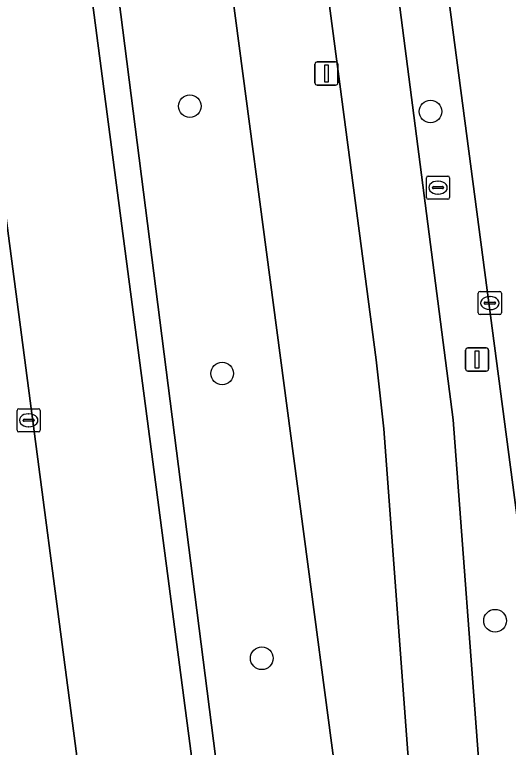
# Model space of a CAD drawing. Extents: x 160554 to 161248, y 385329 to 386506.
# Drawn here: x 161139.93 to 161161.24, y 385762.63 to 385794.25 of the extents above; entities that cross this region are included whole.
import ezdxf

# ---------------------------------------------------------------- set-up
doc = ezdxf.new("R2010")
doc.units = 0
for name, color, linetype in [('IMGEO_Berm_groen', 7, 'Continuous'), ('IMGEO_Boom', 7, 'Continuous'), ('IMGEO_Fietspad_gesloten', 7, 'Continuous'), ('IMGEO_Groenvoorziening', 7, 'Continuous'), ('IMGEO_Haag', 7, 'Continuous'), ('IMGEO_Kolk', 7, 'Continuous'), ('IMGEO_Lichtmast', 7, 'Continuous'), ('IMGEO_Parkeervlak_open', 7, 'Continuous'), ('IMGEO_Rijbaan_lokaal_open', 7, 'Continuous'), ('IMGEO_Rijbaan_regionaal_gesloten', 7, 'Continuous'), ('IMGEO_Rioolput', 7, 'Continuous'), ('IMGEO_Voetpad_open', 7, 'Continuous')]:
    doc.layers.add(name, color=color, linetype=linetype)

msp = doc.modelspace()

# ---------------------------------------------------------------- linework, layer by layer
at = {"layer": 'IMGEO_Berm_groen'}
for points in [[(161153.599, 385817.399), (161158.851, 385776.764), (161160.025, 385761.199), (161160.791, 385753.141)], [(161164.132, 385753.535), (161163.452, 385758.522), (161163.307, 385759.771), (161157.382, 385804.633)]]:
    msp.add_lwpolyline(points, dxfattribs=at)
at = {"layer": 'IMGEO_Boom'}
for centre in [(161147.487, 385790.301), (161157.877, 385790.068), (161148.887, 385778.761), (161160.663, 385768.094), (161150.593, 385766.47)]:
    msp.add_circle(centre, 0.489, dxfattribs=at)
at = {"layer": 'IMGEO_Fietspad_gesloten'}
for points in [[(161149.367, 385837.379), (161150.208, 385819.722), (161150.29, 385819.102), (161155.533, 385779.346), (161155.867, 385776.371), (161156.899, 385762.386), (161157.208, 385759.496)], [(161164.778, 385746.597), (161164.791, 385746.66), (161164.83, 385747.039), (161164.571, 385750.139), (161161.251, 385749.726), (161160.791, 385753.141), (161160.025, 385761.199), (161158.851, 385776.764), (161153.599, 385817.399)]]:
    msp.add_lwpolyline(points, dxfattribs=at)
at = {"layer": 'IMGEO_Groenvoorziening'}
for points in [[(161155.155, 385751.183), (161154.731, 385754.485), (161154.49, 385756.093), (161148.879, 385798.46), (161144.064, 385797.771), (161150.56, 385746.899), (161145.879, 385746.303), (161146.007, 385745.409), (161121.966, 385742.298), (161122.308, 385739.682)], [(161138.146, 385796.109), (161143.033, 385796.761), (161149.463, 385747.788), (161144.602, 385747.134), (161144.753, 385746.164), (161138.786, 385745.393), (161123.315, 385743.357), (161122.865, 385746.757), (161121.406, 385746.583), (161121.966, 385742.298), (161146.007, 385745.409), (161145.879, 385746.303), (161150.56, 385746.899), (161144.064, 385797.771)]]:
    msp.add_lwpolyline(points, dxfattribs=at)
at = {"layer": 'IMGEO_Haag'}
msp.add_lwpolyline([(161138.146, 385796.109), (161143.033, 385796.761), (161149.463, 385747.788), (161144.602, 385747.134), (161144.753, 385746.164), (161138.786, 385745.393), (161123.315, 385743.357), (161122.865, 385746.757), (161121.406, 385746.583), (161121.966, 385742.298), (161146.007, 385745.409), (161145.879, 385746.303), (161150.56, 385746.899), (161144.064, 385797.771)], dxfattribs=at)
at = {"layer": 'IMGEO_Kolk'}
for p, q in [((161160.015, 385782.302), (161160.867, 385782.302)), ((161159.94, 385781.376), (161159.94, 385782.228)), ((161160.428, 385782.082), (161160.453, 385782.082)), ((161160.941, 385782.228), (161160.941, 385781.376)), ((161160.199, 385781.796), (161160.199, 385781.808)), ((161160.637, 385781.759), (161160.239, 385781.759)), ((161160.242, 385781.845), (161160.64, 385781.845)), ((161160.683, 385781.808), (161160.683, 385781.796)), ((161160.451, 385781.522), (161160.426, 385781.522)), ((161160.867, 385781.302), (161160.015, 385781.302)), ((161140.107, 385777.243), (161140.959, 385777.243)), ((161140.032, 385776.317), (161140.032, 385777.169)), ((161140.52, 385777.023), (161140.545, 385777.023)), ((161141.033, 385777.169), (161141.033, 385776.317)), ((161140.291, 385776.737), (161140.291, 385776.749)), ((161140.729, 385776.7), (161140.331, 385776.7)), ((161140.334, 385776.786), (161140.732, 385776.786)), ((161140.775, 385776.749), (161140.775, 385776.737)), ((161140.543, 385776.463), (161140.518, 385776.463)), ((161140.959, 385776.243), (161140.107, 385776.243))]:
    msp.add_line(p, q, dxfattribs=at)
for points in [[(161160.015, 385782.302), (161160.867, 385782.302)], [(161159.94, 385781.376), (161159.94, 385782.228)], [(161160.941, 385782.228), (161160.941, 385781.376)], [(161160.867, 385781.302), (161160.015, 385781.302)], [(161140.107, 385777.243), (161140.959, 385777.243)], [(161140.032, 385776.317), (161140.032, 385777.169)], [(161141.033, 385777.169), (161141.033, 385776.317)], [(161140.959, 385776.243), (161140.107, 385776.243)]]:
    msp.add_lwpolyline(points, dxfattribs=at)
for centre, radius, start, end in [((161160.017, 385782.226), 0.0765, 91.552, 178.448), ((161160.017, 385782.226), 0.0765, 91.552, 178.448), ((161160.865, 385782.226), 0.0765, 1.552, 88.448), ((161160.865, 385782.226), 0.0765, 1.552, 88.448), ((161160.239, 385781.805), 0.0403, 85.8775, 175.7526), ((161160.236, 385781.795), 0.0366, 178.938, 274.7102), ((161160.64, 385781.802), 0.043, 264.8664, 352.4533), ((161160.644, 385781.807), 0.0386, 1.7309, 96.639), ((161160.017, 385781.378), 0.0765, 181.552, 268.448), ((161160.017, 385781.378), 0.0765, 181.552, 268.448), ((161160.865, 385781.378), 0.0765, 271.552, 358.448), ((161160.865, 385781.378), 0.0765, 271.552, 358.448), ((161140.109, 385777.167), 0.0765, 91.552, 178.448), ((161140.109, 385777.167), 0.0765, 91.552, 178.448), ((161140.957, 385777.167), 0.0765, 1.552, 88.448), ((161140.957, 385777.167), 0.0765, 1.552, 88.448), ((161140.331, 385776.746), 0.0403, 85.8775, 175.7526), ((161140.328, 385776.736), 0.0366, 178.938, 274.7102), ((161140.732, 385776.743), 0.043, 264.8664, 352.4533), ((161140.736, 385776.748), 0.0386, 1.7309, 96.639), ((161140.109, 385776.319), 0.0765, 181.552, 268.448), ((161140.109, 385776.319), 0.0765, 181.552, 268.448), ((161140.957, 385776.319), 0.0765, 271.552, 358.448), ((161140.957, 385776.319), 0.0765, 271.552, 358.448)]:
    msp.add_arc(centre, radius, start, end, dxfattribs=at)
for centre, major_axis, ratio, start_param, end_param in [((161160.427, 385781.802), (-0.387, 0.002), 0.722429, 4.712389, 7.853982), ((161160.452, 385781.802), (-0.39, 0.002), 0.717154, 1.570796, 4.712389), ((161140.519, 385776.743), (-0.387, 0.002), 0.722429, 4.712389, 7.853982), ((161140.544, 385776.743), (-0.39, 0.002), 0.717154, 1.570796, 4.712389)]:
    msp.add_ellipse(centre, major_axis=major_axis, ratio=ratio, start_param=start_param, end_param=end_param, dxfattribs=at)
at = {"layer": 'IMGEO_Lichtmast'}
for p, q in [((161152.891, 385791.307), (161152.891, 385792.107)), ((161152.891, 385792.107), (161152.891, 385791.307)), ((161152.991, 385792.207), (161153.781, 385792.207)), ((161153.781, 385792.207), (161152.991, 385792.207)), ((161153.881, 385792.107), (161153.881, 385791.307)), ((161153.881, 385791.307), (161153.881, 385792.107)), ((161153.781, 385791.207), (161152.991, 385791.207)), ((161152.991, 385791.207), (161153.781, 385791.207)), ((161159.392, 385778.966), (161159.392, 385779.766)), ((161159.392, 385779.766), (161159.392, 385778.966)), ((161159.492, 385779.866), (161160.282, 385779.866)), ((161160.282, 385779.866), (161159.492, 385779.866)), ((161160.382, 385779.766), (161160.382, 385778.966)), ((161160.382, 385778.966), (161160.382, 385779.766)), ((161160.282, 385778.866), (161159.492, 385778.866)), ((161159.492, 385778.866), (161160.282, 385778.866))]:
    msp.add_line(p, q, dxfattribs=at)
for points in [[(161153.311, 385792.082), (161153.461, 385792.082), (161153.461, 385791.332), (161153.311, 385791.332), (161153.311, 385792.082)], [(161159.812, 385779.741), (161159.962, 385779.741), (161159.962, 385778.991), (161159.812, 385778.991), (161159.812, 385779.741)]]:
    msp.add_lwpolyline(points, dxfattribs=at)
for centre, start, end in [((161152.991, 385792.107), 90, 180), ((161152.991, 385792.107), 90, 180), ((161153.781, 385792.107), 0, 90), ((161153.781, 385792.107), 360, 90), ((161152.991, 385791.307), 180, 270), ((161152.991, 385791.307), 180, 270), ((161153.781, 385791.307), 270, 0), ((161153.781, 385791.307), 270, 0), ((161159.492, 385779.766), 90, 180), ((161159.492, 385779.766), 90, 180), ((161160.282, 385779.766), 0, 90), ((161160.282, 385779.766), 360, 90), ((161159.492, 385778.966), 180, 270), ((161159.492, 385778.966), 180, 270), ((161160.282, 385778.966), 270, 0), ((161160.282, 385778.966), 270, 0)]:
    msp.add_arc(centre, 0.1, start, end, dxfattribs=at)
at = {"layer": 'IMGEO_Parkeervlak_open'}
msp.add_lwpolyline([(161144.602, 385747.134), (161149.463, 385747.788), (161143.033, 385796.761), (161138.146, 385796.109)], close=True, dxfattribs=at)
at = {"layer": 'IMGEO_Rijbaan_lokaal_open'}
msp.add_lwpolyline([(161133.004, 385789.253), (161134.479, 385777.65), (161134.529, 385777.656), (161138.246, 385749.035), (161138.786, 385745.393), (161144.753, 385746.164), (161144.602, 385747.134), (161138.146, 385796.109)], dxfattribs=at)
at = {"layer": 'IMGEO_Rijbaan_regionaal_gesloten'}
msp.add_lwpolyline([(161157.382, 385804.633), (161163.307, 385759.771), (161163.452, 385758.522), (161164.132, 385753.535), (161164.571, 385750.139), (161164.83, 385747.039), (161164.791, 385746.66), (161164.778, 385746.597)], dxfattribs=at)
at = {"layer": 'IMGEO_Rioolput'}
for p, q in [((161157.701, 385786.358), (161157.701, 385787.21)), ((161157.776, 385787.284), (161158.628, 385787.284)), ((161158.189, 385787.064), (161158.214, 385787.064)), ((161158.702, 385787.21), (161158.702, 385786.358)), ((161157.96, 385786.778), (161157.96, 385786.79)), ((161158.398, 385786.741), (161158, 385786.741)), ((161158.003, 385786.827), (161158.401, 385786.827)), ((161158.444, 385786.79), (161158.444, 385786.778)), ((161158.212, 385786.504), (161158.187, 385786.504)), ((161158.628, 385786.284), (161157.776, 385786.284))]:
    msp.add_line(p, q, dxfattribs=at)
for points in [[(161157.701, 385786.358), (161157.701, 385787.21)], [(161157.776, 385787.284), (161158.628, 385787.284)], [(161158.702, 385787.21), (161158.702, 385786.358)], [(161158.628, 385786.284), (161157.776, 385786.284)]]:
    msp.add_lwpolyline(points, dxfattribs=at)
for centre, radius, start, end in [((161157.778, 385787.208), 0.0765, 91.552, 178.448), ((161157.778, 385787.208), 0.0765, 91.552, 178.448), ((161158.626, 385787.208), 0.0765, 1.552, 88.448), ((161158.626, 385787.208), 0.0765, 1.552, 88.448), ((161158, 385786.787), 0.0403, 85.8775, 175.7526), ((161157.997, 385786.777), 0.0366, 178.938, 274.7102), ((161158.401, 385786.784), 0.043, 264.8664, 352.4533), ((161158.405, 385786.789), 0.0386, 1.7309, 96.639), ((161157.778, 385786.36), 0.0765, 181.552, 268.448), ((161157.778, 385786.36), 0.0765, 181.552, 268.448), ((161158.626, 385786.36), 0.0765, 271.552, 358.448), ((161158.626, 385786.36), 0.0765, 271.552, 358.448)]:
    msp.add_arc(centre, radius, start, end, dxfattribs=at)
for centre, major_axis, ratio, start_param, end_param in [((161158.188, 385786.784), (-0.387, 0.002), 0.722429, 4.712389, 7.853982), ((161158.213, 385786.784), (-0.39, 0.002), 0.717154, 1.570796, 4.712389)]:
    msp.add_ellipse(centre, major_axis=major_axis, ratio=ratio, start_param=start_param, end_param=end_param, dxfattribs=at)
at = {"layer": 'IMGEO_Voetpad_open'}
for points in [[(161157.208, 385759.496), (161156.899, 385762.386), (161155.867, 385776.371), (161155.533, 385779.346), (161150.29, 385819.102), (161149.183, 385819.023), (161147.764, 385829.368), (161135.368, 385924.28)], [(161144.195, 385832.536), (161146.898, 385813.418), (161148.879, 385798.46), (161154.49, 385756.093), (161154.731, 385754.485), (161155.155, 385751.183), (161157.052, 385745.362)]]:
    msp.add_lwpolyline(points, dxfattribs=at)

doc.saveas('drawing.dxf')
